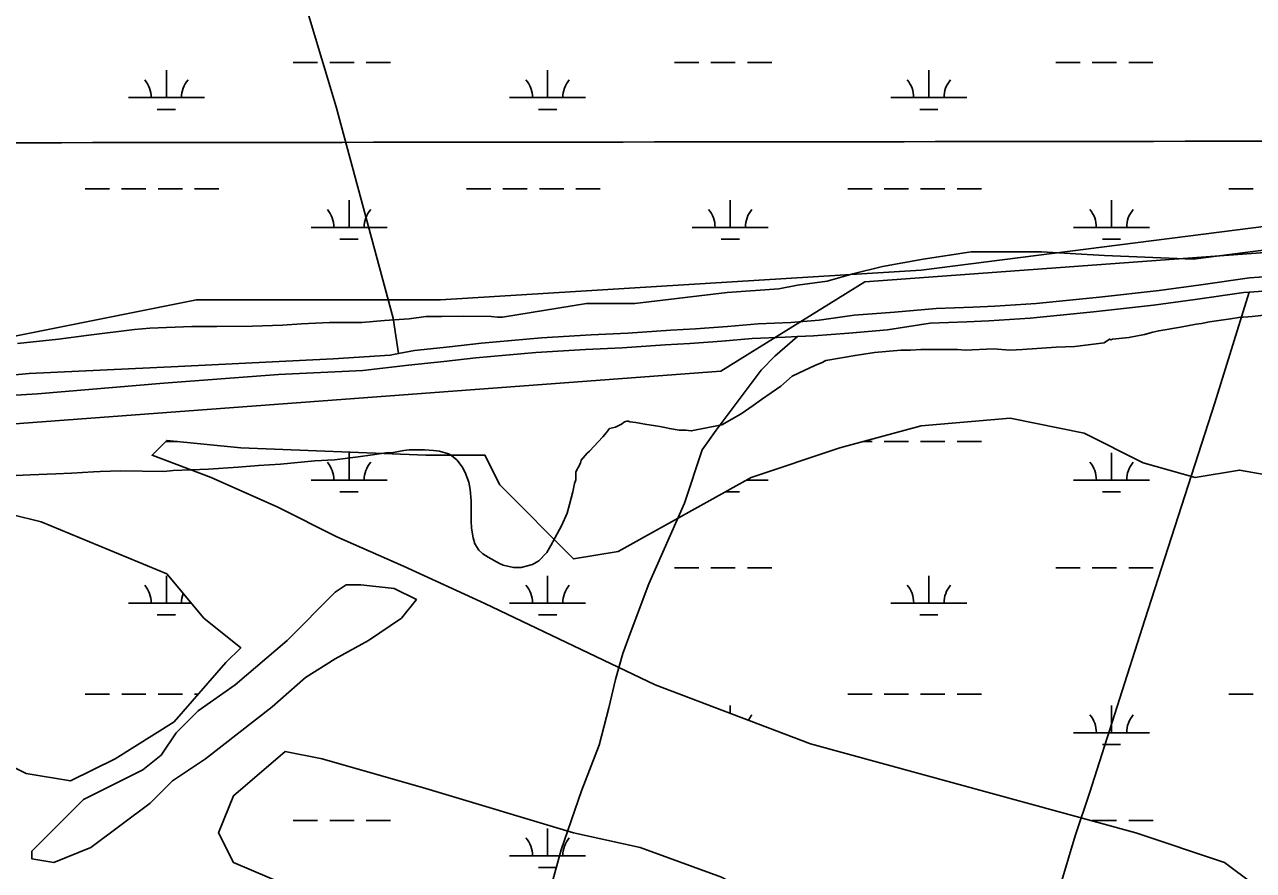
# Model space of a CAD drawing. Extents: x 3297772 to 3335630, y 634068 to 659439.
# Drawn here: x 3325287 to 3326904, y 653663 to 654776 of the extents above; entities that cross this region are included whole.
import ezdxf

# ---------------------------------------------------------------- set-up
doc = ezdxf.new("R2010")
doc.units = 0
for name, color, linetype in [('V-GRID-MAJR', 7, 'Continuous'), ('V-SITE-VEGE', 7, 'Continuous'), ('V-TOPO-SHOR', 7, 'Continuous'), ('V-UTIL-LINE', 7, 'Continuous'), ('V-WETL-SWMP', 7, 'Continuous')]:
    doc.layers.add(name, color=color, linetype=linetype)

msp = doc.modelspace()

# ---------------------------------------------------------------- linework, layer by layer
at = {"layer": 'V-GRID-MAJR'}
msp.add_spline([(3301871.984, 654599.909), (3307131.646, 654603.3520000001), (3312391.307, 654607.559), (3317650.968, 654612.532), (3322910.628, 654618.27), (3328170.287, 654624.772), (3333429.9450000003, 654632.04), (3333429.946, 654632.04)], degree=3, dxfattribs=at)
at = {"layer": 'V-SITE-VEGE'}
for p, q in [((3327087.926, 654501.6970000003), (3326824.99, 654467.585)), ((3326532.836, 654477.332), (3326469.537, 654467.585)), ((3326625.353, 654477.332), (3326532.836, 654477.332)), ((3326708.129, 654472.4590000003), (3326625.353, 654477.3320000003)), ((3326824.99, 654467.585), (3326708.129, 654472.4590000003)), ((3326415.9760000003, 654457.839), (3326377.023, 654448.0940000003)), ((3326469.537, 654467.585), (3326415.9760000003, 654457.839)), ((3326342.938, 654438.348), (3326303.983, 654433.478)), ((3326377.023, 654448.094), (3326342.938, 654438.348)), ((3326211.468, 654423.729), (3326089.737, 654409.111)), ((3326279.636, 654428.601), (3326211.468, 654423.729)), ((3326303.983, 654433.4780000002), (3326279.636, 654428.601)), ((3326026.438, 654409.111), (3325915.674, 654391.113)), ((3326089.737, 654409.111), (3326026.438, 654409.111)), ((3325792.968, 654389.169), (3325760.495, 654386.644)), ((3325814.824, 654391.836), (3325792.968, 654389.169)), ((3325835.474, 654392.155), (3325814.824, 654391.836)), ((3325864.375, 654392.37), (3325835.474, 654392.155)), ((3325900.938, 654391.893), (3325864.375, 654392.37)), ((3325909.188, 654391.197), (3325900.938, 654391.893)), ((3325915.674, 654391.113), (3325909.188, 654391.197)), ((3325431.227, 654375.003), (3325370.969, 654367.5300000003)), ((3325451.3000000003, 654376.513), (3325431.227, 654375.003)), ((3325506.772, 654378.7390000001), (3325451.3000000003, 654376.513)), ((3325539.802, 654378.8990000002), (3325506.772, 654378.7390000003)), ((3325586.406, 654379.47), (3325539.802, 654378.899)), ((3325625.9390000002, 654380.7270000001), (3325586.406, 654379.47)), ((3325651.322, 654382.1670000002), (3325625.9390000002, 654380.7270000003)), ((3325687.914, 654384.049), (3325651.322, 654382.167)), ((3325710.3310000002, 654384.3480000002), (3325687.914, 654384.0490000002)), ((3325730.383, 654384.086), (3325710.3310000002, 654384.348)), ((3325760.495, 654386.644), (3325730.383, 654384.0860000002)), ((3325331.383, 654362.1480000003), (3325277.044, 654356.366)), ((3325370.969, 654367.5300000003), (3325331.383, 654362.1480000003))]:
    msp.add_line(p, q, dxfattribs=at)
for points in [[(3326122.765, 654247.368), (3326131.629, 654245.394), (3326135.5670000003, 654244.408), (3326148.369, 654242.432), (3326157.231, 654242.43), (3326164.129, 654241.443), (3326204.509, 654249.307), (3326230.122, 654264.069), (3326245.8850000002, 654274.897), (3326256.721, 654282.774), (3326282.333, 654300.491), (3326297.112, 654313.289), (3326327.647, 654328.051), (3326335.528, 654331.004), (3326341.4390000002, 654333.955), (3326379.8510000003, 654340.834), (3326405.461, 654344.765), (3326439.931, 654347.707), (3326452.733, 654347.703), (3326466.52, 654348.682), (3326497.052, 654348.67), (3326514.779, 654348.6680000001), (3326524.628, 654347.677), (3326562.053, 654349.633), (3326583.719, 654347.654), (3326600.463, 654348.633), (3326644.782, 654351.572), (3326669.4050000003, 654352.549), (3326707.818, 654357.458), (3326714.713, 654362.379), (3326716.681, 654361.394), (3326718.651, 654362.379), (3326740.319, 654364.339), (3326761.004, 654368.2710000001), (3326771.838, 654371.223), (3326779.719, 654373.191), (3326808.2800000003, 654378.104), (3326828.965, 654382.0380000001), (3326835.859, 654383.017), (3326846.6920000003, 654384.983), (3326874.271, 654388.9130000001), (3326885.105, 654390.879), (3326902.832, 654391.856), (3326937.304, 654395.782)], [(3325229.534, 654180.4990000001), (3325293.7660000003, 654183.698), (3325327.5270000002, 654184.726), (3325348.449, 654185.92), (3325377.078, 654187.382), (3325385.8910000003, 654188), (3325413.41, 654188.742), (3325469.8880000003, 654188.006), (3325482.0100000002, 654189.317), (3325528.614, 654190.911), (3325567.899, 654193.702), (3325594.703, 654195.92), (3325623.338, 654197.7490000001), (3325668.509, 654201.929), (3325694.572, 654203.424), (3325725.802, 654207.417), (3325744.543, 654210.109), (3325765.119, 654212.773), (3325769.52, 654212.718), (3325785.6950000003, 654215.442), (3325793.044, 654216.447), (3325804.7830000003, 654216.66), (3325812.8540000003, 654216.556), (3325824.9450000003, 654215.665), (3325833.004, 654214.8250000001), (3325844.696, 654211.3740000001), (3325847.2460000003, 654209.873), (3325855.594, 654203.162), (3325862.4420000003, 654193.903), (3325866.382, 654186.5160000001), (3325871.355, 654173.98), (3325873.063, 654164.42), (3325874.335, 654149.365), (3325874.562, 654138.723), (3325874.357, 654122.954), (3325874.968, 654113.41), (3325876.9990000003, 654100.545), (3325879.467, 654092.809), (3325884.4930000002, 654084.306), (3325889.93, 654079.469), (3325896.842, 654074.9770000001), (3325911.772, 654066.712), (3325916.517, 654064.817), (3325930.049, 654061.706), (3325940.3170000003, 654061.573), (3325955.038, 654065.417), (3325963.542, 654070.439), (3325973.954, 654081.31), (3325979.573, 654090.407), (3325993.481, 654116.269), (3326000.67, 654133.0480000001), (3326004.119, 654144.3740000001), (3326008.37, 654161.192), (3326010.715, 654172.165), (3326012.204, 654177.136), (3326012.44, 654187.331), (3326014.41, 654191.269), (3326015.395, 654193.237), (3326018.352, 654199.1460000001), (3326019.3370000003, 654203.086), (3326027.22, 654211.948), (3326030.1750000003, 654214.9010000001), (3326047.913, 654233.605), (3326052.836, 654239.514), (3326056.779, 654244.435), (3326064.657, 654246.403), (3326072.538, 654250.339), (3326076.481, 654253.2930000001), (3326079.434, 654254.278), (3326081.404, 654254.2760000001), (3326083.372, 654253.291), (3326091.253, 654252.303), (3326098.144, 654251.314), (3326103.0700000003, 654250.329), (3326122.765, 654247.368)]]:
    msp.add_lwpolyline(points, dxfattribs=at)
msp.add_lwpolyline([(3325632.032, 653965.669), (3325563.862, 653907.1950000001), (3325515.171, 653873.083), (3325485.954, 653843.846), (3325466.478, 653814.609), (3325442.131, 653795.116), (3325364.225, 653756.13), (3325296.055, 653687.912), (3325296.055, 653678.165), (3325325.268, 653673.2930000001), (3325373.963, 653692.786), (3325451.8710000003, 653751.26), (3325481.086, 653780.498), (3325524.909, 653809.737), (3325612.555, 653877.958), (3325656.378, 653916.941), (3325695.3310000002, 653941.306), (3325739.1550000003, 653965.669), (3325782.978, 653994.909), (3325802.454, 654019.274), (3325773.239, 654033.892), (3325729.416, 654038.765), (3325709.94, 654038.765), (3325695.3310000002, 654029.018)], close=True, dxfattribs=at)
at = {"layer": 'V-TOPO-SHOR'}
for points in [[(3325561.972, 655116.488), (3325696.788, 654667.953), (3325771.769, 654389.808), (3325778.845, 654343.206)], [(3325799.818, 654347.322), (3325846.072, 654351.881), (3325888.259, 654356.948), (3325967.044, 654364.034), (3326032.612, 654368.077), (3326080.898, 654370.0920000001), (3326137.318, 654374.139), (3326169.849, 654375.65), (3326212.036, 654378.686), (3326252.191, 654382.229), (3326295.393, 654384.246), (3326332.4990000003, 654387.281), (3326378.753, 654393.8740000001), (3326431.614, 654397.92), (3326486.509, 654402.473), (3326534.794, 654404.488), (3326563.767, 654405.496), (3326618.1520000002, 654409.033), (3326701.512, 654417.643), (3326780.296, 654426.254), (3326835.193, 654433.859), (3326899.238, 654442.985), (3326924.6520000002, 654444.5)], [(3325792.187, 654328.012), (3325838.4420000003, 654332.571), (3325880.628, 654337.637), (3325959.413, 654344.724), (3326024.982, 654348.7660000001), (3326073.267, 654350.782), (3326129.688, 654354.826), (3326162.216, 654356.34), (3326204.4050000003, 654359.375), (3326244.56, 654362.9180000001), (3326287.7630000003, 654364.935), (3326304.058, 654365.591), (3326325.3740000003, 654366.447), (3326371.628, 654369.988), (3326422.457, 654374.542), (3326478.878, 654383.162), (3326527.163, 654385.178), (3326556.137, 654386.183), (3326610.521, 654389.7220000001), (3326693.881, 654398.332), (3326772.665, 654406.944), (3326827.562, 654414.5480000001), (3326891.607, 654423.674), (3326898.667, 654424.096), (3326917.021, 654425.189)], [(3326643.279, 653620.192), (3326669.741, 653708.113), (3326688.568, 653764.525), (3326761.3340000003, 653992.709), (3326853.434, 654278.323), (3326898.667, 654424.096)], [(3325849.757, 653183.553), (3325903.664, 653364.143), (3325956.898, 653559.047), (3325993.068, 653689.892), (3326019.6750000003, 653767.579), (3326042.8710000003, 653827.546), (3326055.839, 653876.6140000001), (3326064.713, 653914.0970000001), (3326074.267, 653948.169), (3326085.183, 653978.154), (3326108.378, 654040.1680000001), (3326155.443, 654146.471), (3326178.643, 654216.662), (3326197.052, 654242.555), (3326214.1, 654265.04), (3326256.377, 654321.593), (3326274.1040000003, 654339.9890000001), (3326304.058, 654365.591)], [(3323489.66, 654158.866), (3323511.789, 654173.658), (3323535.8710000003, 654180.884), (3323746.588, 654202.818), (3323962.582, 654208.917), (3324052.4220000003, 654212.546), (3324223.95, 654225.395), (3324477.861, 654248.136), (3324610.965, 654258.056), (3324714.6550000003, 654272.4720000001), (3324847.038, 654279.661), (3324979.4220000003, 654286.8470000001), (3325115.311, 654300.159), (3325292.375, 654317.047), (3325488.531, 654326.1460000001), (3325692.927, 654336.509), (3325767.7, 654341.0210000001), (3325778.845, 654343.206), (3325799.818, 654347.322)], [(3323034.738, 654122.2880000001), (3323226.842, 654136.2390000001), (3323489.66, 654158.866), (3323520.509, 654159.15), (3323599.42, 654165.6630000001), (3323634.427, 654169.321), (3323635.24, 654169.409), (3323712.679, 654177.898), (3323867.704, 654186.8470000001), (3324054.273, 654196.758), (3324277.886, 654208.927), (3324497.448, 654225.948), (3324670.463, 654247.685), (3324795.407, 654262.511), (3324942.796, 654264.018), (3325049.867, 654274.963), (3325166.48, 654281.672), (3325303.678, 654290.167), (3325469.742, 654304.458), (3325620.684, 654315.517), (3325731.796, 654320.924), (3325792.187, 654328.012)]]:
    msp.add_lwpolyline(points, dxfattribs=at)
at = {"layer": 'V-UTIL-LINE'}
for points in [[(3333382.298, 654950.366), (3326392.63, 654437.8690000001)], [(3326392.63, 654437.8690000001), (3326203.159, 654319.881)], [(3326203.159, 654319.881), (3321438.966, 653964.7220000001)]]:
    msp.add_lwpolyline(points, dxfattribs=at)
at = {"layer": 'V-WETL-SWMP'}
for p, q in [((3325473.2095372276, 654680.1621850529), (3325473.209505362, 654716.1621816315)), ((3325640.2731518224, 654726.5921806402), (3325672.2730858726, 654726.5921806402)), ((3325688.2730528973, 654726.5921806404), (3325720.2729869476, 654726.5921806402)), ((3325736.2729539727, 654726.5921806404), (3325768.2728880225, 654726.5921806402)), ((3325975.116502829, 654680.1621850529), (3325975.1164709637, 654716.1621816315)), ((3326142.180117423, 654726.5921806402), (3326174.180051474, 654726.5921806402)), ((3326190.1800184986, 654726.5921806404), (3326222.1799525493, 654726.5921806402)), ((3326238.179919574, 654726.5921806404), (3326270.1798536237, 654726.5921806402)), ((3326477.02346843, 654680.1621850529), (3326477.0234365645, 654716.1621816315)), ((3326644.0870830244, 654726.5921806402), (3326676.0870170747, 654726.5921806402)), ((3326692.0869840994, 654726.5921806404), (3326724.08691815, 654726.5921806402)), ((3326740.0868851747, 654726.5921806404), (3326772.0868192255, 654726.5921806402)), ((3325423.2096402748, 654680.1621850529), (3325523.2094341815, 654680.1621850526)), ((3325925.116605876, 654680.1621850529), (3326025.1163997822, 654680.1621850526)), ((3326427.023571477, 654680.1621850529), (3326527.023365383, 654680.1621850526)), ((3325461.2095756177, 654664.7311865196), (3325485.2095261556, 654664.7311865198)), ((3325963.116541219, 654664.7311865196), (3325987.1164917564, 654664.7311865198)), ((3326465.02350682, 654664.7311865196), (3326489.0234573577, 654664.7311865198)), ((3325366.3658637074, 654560.0911964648), (3325398.365797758, 654560.0911964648)), ((3325414.3657647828, 654560.0911964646), (3325446.3656988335, 654560.0911964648)), ((3325462.365665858, 654560.0911964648), (3325494.365599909, 654560.0911964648)), ((3325510.3655669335, 654560.0911964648), (3325542.365500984, 654560.0911964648)), ((3325868.272829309, 654560.0911964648), (3325900.2727633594, 654560.0911964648)), ((3325916.2727303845, 654560.0911964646), (3325948.2726644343, 654560.0911964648)), ((3325964.2726314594, 654560.0911964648), (3325996.2725655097, 654560.0911964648)), ((3326012.272532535, 654560.0911964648), (3326044.272466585, 654560.0911964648)), ((3326370.1797949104, 654560.0911964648), (3326402.1797289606, 654560.0911964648)), ((3326418.1796959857, 654560.0911964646), (3326450.1796300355, 654560.0911964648)), ((3326466.1795970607, 654560.0911964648), (3326498.179531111, 654560.0911964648)), ((3326514.179498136, 654560.0911964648), (3326546.1794321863, 654560.0911964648)), ((3326872.0867605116, 654560.0911964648), (3326904.086694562, 654560.0911964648)), ((3325713.681192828, 654509.3492012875), (3325713.681160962, 654545.3491978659)), ((3326215.588158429, 654509.3492012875), (3326215.588126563, 654545.3491978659)), ((3326717.4951240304, 654509.3492012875), (3326717.4950921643, 654545.3491978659)), ((3325663.6812958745, 654509.3492012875), (3325763.681089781, 654509.3492012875)), ((3326165.588261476, 654509.3492012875), (3326265.588055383, 654509.3492012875)), ((3326667.4952270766, 654509.3492012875), (3326767.4950209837, 654509.3492012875)), ((3325701.6812312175, 654493.918202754), (3325725.681181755, 654493.9182027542)), ((3326203.5881968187, 654493.918202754), (3326227.588147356, 654493.9182027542)), ((3326705.4951624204, 654493.918202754), (3326729.4951129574, 654493.9182027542)), ((3325472.384866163, 654227.4157917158), (3325487.7311951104, 654227.4157917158)), ((3326390.5699142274, 654227.4157917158), (3326402.2163669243, 654227.4157917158)), ((3326418.2163669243, 654227.4157917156), (3326450.2163669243, 654227.4157917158)), ((3326466.2163669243, 654227.4157917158), (3326498.2163669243, 654227.4157917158)), ((3326514.2163669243, 654227.4157917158), (3326546.2163669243, 654227.4157917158)), ((3325713.7163669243, 654176.6737917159), (3325713.7163669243, 654212.6737917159)), ((3326717.5323669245, 654176.6737917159), (3326717.5323669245, 654212.6737917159)), ((3325663.7163669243, 654176.6737917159), (3325763.716366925, 654176.6737917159)), ((3326236.984217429, 654176.6737917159), (3326265.6243669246, 654176.6737917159)), ((3326667.5323669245, 654176.6737917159), (3326767.532366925, 654176.6737917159)), ((3325701.7163669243, 654161.2427917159), (3325725.7163669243, 654161.2427917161)), ((3326209.230108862, 654161.2427917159), (3326227.624366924, 654161.2427917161)), ((3326705.5323669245, 654161.2427917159), (3326729.5323669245, 654161.2427917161)), ((3325473.2443669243, 654014.8117917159), (3325473.2443669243, 654050.8117917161)), ((3325975.1523669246, 654014.8117917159), (3325975.1523669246, 654050.8117917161)), ((3326142.2163669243, 654061.2417917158), (3326174.216366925, 654061.2417917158)), ((3326190.2163669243, 654061.2417917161), (3326222.2163669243, 654061.2417917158)), ((3326238.2163669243, 654061.2417917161), (3326270.2163669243, 654061.2417917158)), ((3326477.0603669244, 654014.8117917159), (3326477.0603669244, 654050.8117917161)), ((3326644.124366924, 654061.2417917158), (3326676.1243669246, 654061.2417917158)), ((3326692.124366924, 654061.2417917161), (3326724.124366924, 654061.2417917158)), ((3326740.124366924, 654061.2417917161), (3326772.124366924, 654061.2417917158)), ((3325423.2443669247, 654014.8117917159), (3325505.9001065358, 654014.8117917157)), ((3325925.152366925, 654014.8117917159), (3326025.1523669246, 654014.8117917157)), ((3326427.060366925, 654014.8117917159), (3326527.0603669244, 654014.8117917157)), ((3325461.2443669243, 653999.3807917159), (3325485.2443669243, 653999.3807917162)), ((3325963.1523669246, 653999.3807917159), (3325987.1523669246, 653999.3807917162)), ((3326465.0603669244, 653999.3807917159), (3326489.0603669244, 653999.3807917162)), ((3325366.4003669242, 653894.7407917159), (3325398.4003669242, 653894.7407917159)), ((3325414.4003669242, 653894.7407917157), (3325446.4003669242, 653894.7407917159)), ((3325462.4003669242, 653894.7407917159), (3325494.4003669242, 653894.7407917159)), ((3325510.4003669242, 653894.7407917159), (3325515.233910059, 653894.7407917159)), ((3326370.2163669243, 653894.7407917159), (3326402.2163669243, 653894.7407917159)), ((3326418.2163669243, 653894.7407917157), (3326450.2163669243, 653894.7407917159)), ((3326466.2163669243, 653894.7407917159), (3326498.2163669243, 653894.7407917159)), ((3326514.2163669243, 653894.7407917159), (3326546.2163669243, 653894.7407917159)), ((3326872.124366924, 653894.7407917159), (3326904.124366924, 653894.7407917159)), ((3326215.624366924, 653869.412943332), (3326215.624366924, 653879.9987917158)), ((3326717.5323669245, 653843.9987917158), (3326717.5323669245, 653879.9987917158)), ((3326667.5323669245, 653843.9987917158), (3326767.532366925, 653843.9987917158)), ((3326705.5323669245, 653828.5677917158), (3326729.5323669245, 653828.5677917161)), ((3325640.3083669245, 653728.5667917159), (3325672.308366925, 653728.5667917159)), ((3325688.3083669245, 653728.5667917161), (3325720.3083669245, 653728.5667917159)), ((3325736.3083669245, 653728.5667917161), (3325768.3083669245, 653728.5667917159)), ((3326692.124366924, 653728.5667917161), (3326724.124366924, 653728.5667917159)), ((3326740.124366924, 653728.5667917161), (3326772.124366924, 653728.5667917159)), ((3325975.1523669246, 653682.1367917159), (3325975.1523669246, 653718.1367917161)), ((3325925.152366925, 653682.1367917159), (3326025.1523669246, 653682.1367917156)), ((3325963.1523669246, 653666.7057917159), (3325987.1523669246, 653666.7057917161))]:
    msp.add_line(p, q, dxfattribs=at)
for points in [[(3326924.808, 654511.443), (3326467.1010000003, 654452.9670000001), (3325834.103, 654413.984), (3325512.735, 654413.984), (3325220.582, 654355.508), (3325113.4590000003, 654345.762), (3325064.767, 654365.254), (3325055.028, 654384.746), (3325074.505, 654443.221), (3325142.674, 654569.9180000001), (3325142.674, 654638.14), (3325113.4590000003, 654716.107), (3325064.767, 654803.8200000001)], [(3326944.284, 653614.8200000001), (3326866.376, 653673.295), (3326749.515, 653712.279), (3326321.024, 653829.23), (3326116.517, 653907.197), (3325892.5330000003, 654014.402), (3325785.41, 654063.132), (3325697.764, 654102.115), (3325619.857, 654141.099), (3325532.211, 654180.083), (3325454.303, 654209.3200000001), (3325473.7800000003, 654228.812), (3325571.164, 654219.066), (3325814.625, 654209.3200000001), (3325892.5330000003, 654209.3200000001), (3325912.0100000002, 654170.337), (3326009.394, 654072.877), (3326067.825, 654082.623), (3326243.116, 654180.083), (3326359.978, 654219.066), (3326467.1, 654248.304), (3326583.9620000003, 654258.05), (3326681.346, 654238.558), (3326759.253, 654199.574), (3326827.423, 654180.083), (3326885.853, 654189.828), (3327051.407, 654160.591)]]:
    msp.add_lwpolyline(points, dxfattribs=at)
for points in [[(3325473.7800000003, 654053.386), (3325522.472, 653994.91), (3325571.164, 653955.927), (3325551.688, 653936.435), (3325483.519, 653858.4670000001), (3325405.611, 653809.738), (3325347.18, 653780.5), (3325288.75, 653790.246), (3325249.796, 653809.738), (3325191.365, 653829.23), (3325152.412, 653858.4670000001), (3325055.0270000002, 653916.943), (3325025.812, 653926.689), (3324850.52, 653994.91), (3324840.782, 654024.148), (3324801.828, 654082.623), (3324792.09, 654131.353), (3324801.828, 654141.099), (3324928.428, 654121.607), (3325045.289, 654102.115), (3325191.365, 654121.607), (3325269.273, 654131.353), (3325308.227, 654121.607)], [(3325814.625, 653770.754), (3326009.394, 653712.279), (3326097.04, 653692.787), (3326204.163, 653653.803), (3326311.285, 653595.328), (3326428.147, 653517.361), (3326476.839, 653458.885), (3326418.4080000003, 653419.9010000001), (3326213.901, 653419.9010000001), (3326126.255, 653429.647), (3326038.609, 653449.139), (3325941.225, 653468.631), (3325707.503, 653624.566), (3325629.595, 653644.057), (3325561.426, 653673.295), (3325541.949, 653712.279), (3325561.426, 653761.008), (3325629.595, 653819.484), (3325678.287, 653809.738)]]:
    msp.add_lwpolyline(points, close=True, dxfattribs=at)
for centre, radius, start, end in [((3325417.966714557, 654680.6369881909), 35.24628790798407, 359.22817843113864, 40.771836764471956), ((3325528.4523590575, 654680.6369881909), 35.24628790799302, 139.2281784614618, 180.77183679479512), ((3325919.8736801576, 654680.6369881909), 35.24628790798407, 359.22817843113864, 40.771836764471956), ((3326030.3593246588, 654680.6369881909), 35.24628790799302, 139.2281784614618, 180.77183679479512), ((3326421.780645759, 654680.6369881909), 35.24628790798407, 359.22817843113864, 40.771836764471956), ((3326532.2662902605, 654680.6369881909), 35.24628790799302, 139.2281784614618, 180.77183679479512), ((3325658.4383701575, 654509.8240044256), 35.24628790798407, 359.22817843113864, 40.771836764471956), ((3325768.924014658, 654509.8240044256), 35.24628790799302, 139.2281784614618, 180.77183679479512), ((3326160.3453357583, 654509.8240044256), 35.24628790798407, 359.22817843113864, 40.771836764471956), ((3326270.830980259, 654509.8240044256), 35.24628790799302, 139.2281784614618, 180.77183679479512), ((3326662.252301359, 654509.8240044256), 35.24628790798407, 359.22817843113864, 40.771836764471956), ((3326772.73794586, 654509.8240044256), 35.24628790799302, 139.2281784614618, 180.77183679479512), ((3325658.4734308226, 654177.148594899), 35.24628790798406, 359.2281799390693, 40.771838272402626), ((3325768.959303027, 654177.148594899), 35.24628790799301, 139.2281769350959, 180.77183526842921), ((3326662.2894308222, 654177.148594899), 35.24628790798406, 359.2281799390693, 40.771838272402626), ((3326772.775303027, 654177.148594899), 35.24628790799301, 139.2281769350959, 180.77183526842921), ((3325418.0014308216, 654015.2865948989), 35.24628790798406, 359.2281799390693, 40.771838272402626), ((3325919.9094308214, 654015.2865948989), 35.24628790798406, 359.2281799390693, 40.771838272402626), ((3326030.395303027, 654015.2865948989), 35.24628790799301, 139.2281769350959, 180.77183526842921), ((3326421.8174308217, 654015.2865948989), 35.24628790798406, 359.2281799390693, 40.771838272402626), ((3326532.3033030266, 654015.2865948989), 35.24628790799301, 139.2281769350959, 180.77183526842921), ((3325528.487303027, 654015.2865948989), 35.24628790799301, 159.85529901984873, 180.77183526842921), ((3326270.8673030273, 653844.4735948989), 35.24628790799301, 139.2281769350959, 153.22958970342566), ((3326662.2894308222, 653844.4735948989), 35.24628790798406, 359.2281799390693, 40.771838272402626), ((3326772.775303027, 653844.4735948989), 35.24628790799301, 139.2281769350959, 180.77183526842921), ((3325919.9094308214, 653682.611594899), 35.24628790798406, 359.2281799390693, 40.771838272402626), ((3326030.395303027, 653682.611594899), 35.24628790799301, 139.2281769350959, 180.77183526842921)]:
    msp.add_arc(centre, radius, start, end, dxfattribs=at)

doc.saveas('drawing.dxf')
